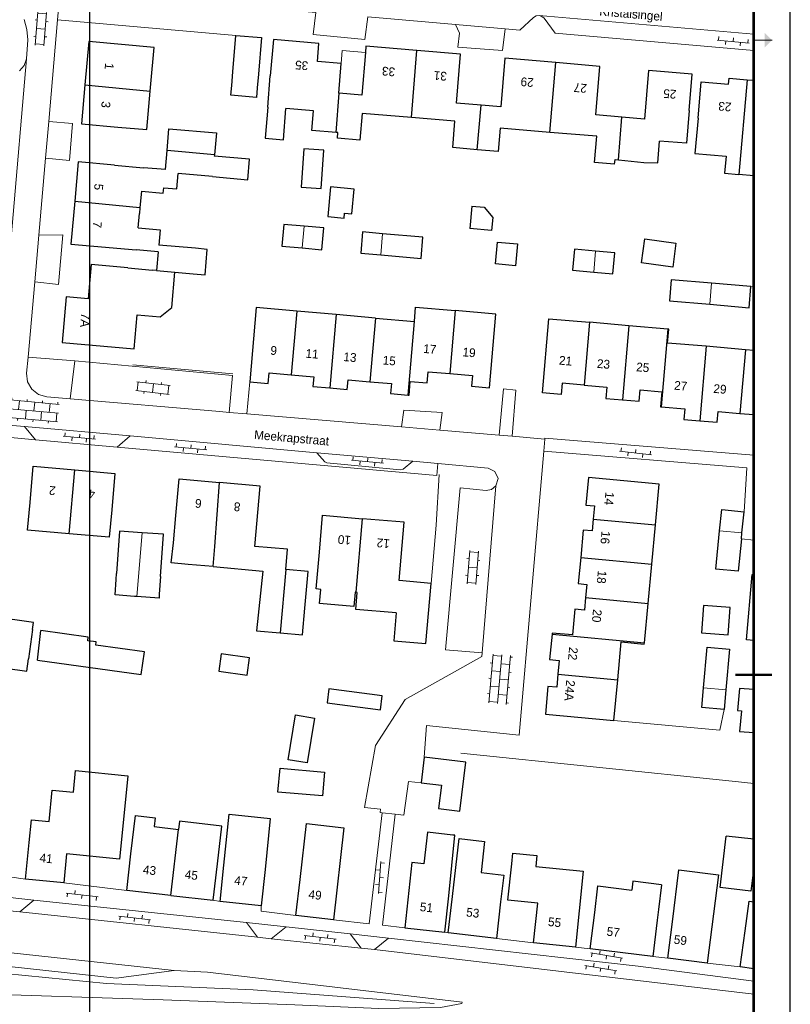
# Model space of a CAD drawing. Extents: x -1000932 to 2054797, y 285738 to 764020.
# Tile 512 of 656: x 364569 to 469861, y 450966 to 585529. Entities that reach past the tile are written whole.
import ezdxf

# ---------------------------------------------------------------- set-up
doc = ezdxf.new("R2010")
doc.units = 0
doc.header["$MEASUREMENT"] = 0
doc.layers.add('04H', color=6, linetype='CONTINUOUS', plot=False)
for name, color, linetype, lineweight in [('B01', 1, 'CONTINUOUS', 30), ('B02', 1, 'CONTINUOUS', 30), ('B07', 1, 'CONTINUOUS', 30), ('B08', 1, 'CONTINUOUS', 0), ('B11', 1, 'CONTINUOUS', 30), ('B14', 1, 'CONTINUOUS', 30), ('B17', 7, 'CONTINUOUS', 0), ('S02', 7, 'CONTINUOUS', 0), ('T01', 84, 'CONTINUOUS', 0), ('T03', 84, 'CONTINUOUS', 0), ('T04', 84, 'CONTINUOUS', 0), ('T05', 84, 'CONTINUOUS', 0), ('T13', 84, 'CONTINUOUS', 0), ('T22', 7, 'CONTINUOUS', 0), ('V00', 7, 'CONTINUOUS', 0), ('X-XX-AL-TEKENBLAD-KADER-CENTERMARKERING-G', 7, 'CONTINUOUS', 30), ('X-XX-AL-TEKENBLAD-KADER-G', 7, 'CONTINUOUS', 30), ('X-XX-AL-TEKENBLAD-KADER-VOUWMARKERING-G', 7, 'CONTINUOUS', 13), ('Z02', 7, 'CONTINUOUS', 0), ('Z06', 7, 'CONTINUOUS', 0)]:
    doc.layers.add(name, color=color, linetype=linetype, lineweight=lineweight)
doc.styles.add('Style-INTL_ISO_EQUAL', font='INTL_ISO_EQUAL.shx')

# ---------------------------------------------------------------- blocks, each defined once
blk = doc.blocks.new('SAL-TEKENBLAD-A0-841×841-SO')
at = {"layer": 'X-XX-AL-TEKENBLAD-KADER-VOUWMARKERING-G', "ltscale": 0.5}
h = blk.add_hatch(color=256, dxfattribs=at)
h.paths.add_polyline_path([(-7, 592), (-7, 594), (-5, 594)], flags=16)
h.paths.add_polyline_path([(-7, 594), (-7, 596), (-5, 594)], flags=16)
at = {"layer": 'X-XX-AL-TEKENBLAD-KADER-CENTERMARKERING-G', "ltscale": 0.5, "const_width": 0.7, "flags": 128}
blk.add_lwpolyline([(-5, 420.5), (-15, 420.5)], dxfattribs=at)
at = {"layer": 'X-XX-AL-TEKENBLAD-KADER-G', "ltscale": 0.5}
blk.add_line((0, 0), (0, 841), dxfattribs=at)
at = {"layer": 'X-XX-AL-TEKENBLAD-KADER-G', "ltscale": 0.5, "const_width": 0.7, "flags": 128}
blk.add_lwpolyline([(-821, 10), (-10, 10), (-10, 831), (-821, 831), (-821, 10)], close=True, dxfattribs=at)
at = {"layer": 'X-XX-AL-TEKENBLAD-KADER-VOUWMARKERING-G', "ltscale": 0.5}
blk.add_line((-10, 594), (-5, 594), dxfattribs=at)
blk = doc.blocks.new('S026')
at = {"layer": 'S02', "color": 7, "linetype": 'Continuous', "lineweight": 0}
for p, q in [((-0.0004, 0), (0.4396, 0)), ((0.0196, 0.05), (0.0196, 0)), ((0.1196, 0), (0.1196, -0.05)), ((0.2196, 0.05), (0.2196, 0)), ((0.3196, 0), (0.3196, -0.05)), ((0.4196, 0.05), (0.4196, 0))]:
    blk.add_line(p, q, dxfattribs=at)
blk = doc.blocks.new('S022')
at = {"layer": 'S02', "color": 7, "linetype": 'Continuous', "lineweight": 0}
for p, q in [((0.0308, -0.2299), (0.0308, 0.2301)), ((0.0308, 0.2101), (0.1508, 0.2101)), ((0.1508, -0.2299), (0.1508, 0.2301)), ((0.0008, 0.1151), (0.0308, 0.1151)), ((0.0308, 0.0001), (0.1508, 0.0001)), ((0.1508, 0.1051), (0.1808, 0.1051)), ((0.0008, -0.1147), (0.0308, -0.1147)), ((0.1508, -0.1047), (0.1808, -0.1047)), ((0.0308, -0.2099), (0.1508, -0.2099))]:
    blk.add_line(p, q, dxfattribs=at)
blk = doc.blocks.new('S024')
at = {"layer": 'S02', "color": 7, "linetype": 'Continuous', "lineweight": 0}
for p, q in [((0.125, 0.15), (0.125, 0.12)), ((0.335, 0.15), (0.335, 0.12)), ((0.545, 0.15), (0.545, 0.12)), ((0, 0.12), (0.67, 0.12)), ((0, 0), (0.67, 0)), ((0.02, 0.12), (0.02, 0)), ((0.125, 0), (0.125, -0.1198)), ((0.23, 0.12), (0.23, 0)), ((0.335, 0), (0.335, -0.1198)), ((0.44, 0.12), (0.44, 0)), ((0.545, 0), (0.545, -0.1198)), ((0.65, 0.12), (0.65, 0)), ((0, -0.1198), (0.67, -0.1198)), ((0.02, -0.1198), (0.02, -0.1498)), ((0.23, -0.1198), (0.23, -0.1498)), ((0.44, -0.1198), (0.44, -0.1498)), ((0.65, -0.1198), (0.65, -0.1498))]:
    blk.add_line(p, q, dxfattribs=at)

msp = doc.modelspace()

# ---------------------------------------------------------------- linework, layer by layer
at = {"layer": '04H', "linetype": 'Continuous'}
msp.add_lwpolyline([(225607.278, 649191.091), (374107.278, 649191.091), (374107.278, 439191.091), (225607.278, 439191.091)], close=True, dxfattribs=at)
at = {"layer": 'B01', "flags": 128}
for points in [[(408500.144, 579555.921), (405246.144, 579830.921), (405455.144, 582289.921), (399232.144, 582817.921), (398810.144, 577834.921)], [(382488.144, 576768.921), (382928.144, 581748.921), (373993.144, 582536.921), (373471.144, 576613.921)], [(418812.144, 581307.921), (411876.144, 581895.921), (411804.144, 581047.921)], [(411804.144, 581047.921), (411312.144, 575236.921), (408228.144, 575497.921)], [(427604.144, 573840.921), (424243.144, 574125.921), (424808.144, 580799.921), (418812.144, 581307.921)], [(437841.144, 579662.921), (430876.144, 580252.921), (430313.144, 573611.921), (427604.144, 573840.921)], [(408228.144, 575497.921), (408157.144, 575503.921), (408500.144, 579555.921)], [(446830.144, 572211.921), (443272.144, 572512.921), (443835.144, 579154.921), (437841.144, 579662.921)], [(398455.144, 573594.921), (398810.144, 577834.921)], [(456036.144, 573098.921), (456458.144, 578080.921), (450483.144, 578586.921), (449920.144, 571949.921), (446830.144, 572211.921)], [(457258.144, 572067.921), (457700.144, 577048.921), (461416.144, 576718.921), (461489.144, 577545.921), (463968.144, 577325.921)], [(463968.144, 577325.921), (464860.572, 577246.594)], [(373471.144, 576613.921), (373001.144, 571289.921), (377982.144, 570848.921)], [(382399.144, 575750.921), (382488.144, 576768.921)], [(377982.144, 570848.921), (381941.144, 570500.921), (382399.144, 575750.921)], [(407802.144, 570121.921), (404478.144, 570400.921), (404702.144, 573069.921), (400949.144, 573384.921)], [(418092.144, 572164.921), (411357.144, 572725.921), (411053.144, 569077.921), (407985.144, 569333.921), (408049.144, 570100.921), (407802.144, 570121.921)], [(427057.144, 567763.921), (423731.144, 568040.921), (424033.144, 571669.921), (418092.144, 572164.921)], [(456036.144, 573098.921), (455661.144, 568640.921), (451992.144, 568945.921)], [(457258.144, 572067.921), (456837.144, 567244.921), (461082.144, 566870.921), (460879.144, 564562.921), (462820.144, 564391.921)], [(436993.144, 570123.921), (430207.144, 570687.921), (429944.144, 567523.921), (427057.144, 567763.921)], [(445859.144, 565785.921), (443107.144, 566014.921), (443404.144, 569590.921), (436993.144, 570123.921)], [(384473.144, 565044.921), (384701.144, 567637.921)], [(391177.144, 567066.921), (391161.144, 566889.921)], [(377538.144, 565653.921), (372557.144, 566088.921), (372090.144, 560740.921)], [(377538.144, 565653.921), (381478.144, 565305.921)], [(384473.144, 565044.921), (381478.144, 565305.921)], [(390914.144, 564078.921), (386217.144, 564492.921)], [(464860.572, 564212.613), (462820.144, 564391.921)], [(381198.144, 562094.921), (381005.144, 559880.921)], [(372090.144, 560740.921), (371574.144, 554838.921), (380497.144, 554058.921)], [(381005.144, 559880.921), (380932.144, 559038.921)], [(380763.144, 557101.921), (380932.144, 559038.921)], [(388575.144, 554288.921), (383595.144, 554734.921)], [(383511.144, 553795.921), (380497.144, 554058.921)], [(383511.144, 553795.921), (383282.144, 551238.921)], [(388262.144, 550792.921), (389889.144, 550644.921), (390199.144, 554144.921), (388575.144, 554288.921)], [(379329.144, 551627.921), (374350.144, 552086.921), (373914.144, 547364.921), (370923.144, 547652.921), (370353.144, 541423.921), (380205.144, 540530.921), (380628.144, 545206.921)], [(379329.144, 551627.921), (382711.144, 551307.921)], [(383282.144, 551238.921), (382711.144, 551307.921)], [(385780.144, 551014.921), (388262.144, 550792.921)], [(402434.144, 545690.921), (396869.144, 546174.921), (395994.144, 536044.921)], [(407799.144, 545223.921), (402434.144, 545690.921)], [(413164.144, 544756.921), (407799.144, 545223.921)], [(418504.144, 544291.921), (418671.144, 546232.921), (424062.144, 545766.921)], [(423320.144, 537171.921), (426445.144, 536901.921), (426319.144, 535439.921), (428758.144, 535228.921), (429627.144, 545285.921), (424062.144, 545766.921)], [(413164.144, 544756.921), (418504.144, 544291.921)], [(441683.144, 535592.921), (438672.144, 535850.921), (438542.144, 534323.921), (435988.144, 534542.921), (436855.144, 544660.921), (442419.144, 544177.921)], [(447784.144, 543711.921), (442419.144, 544177.921)], [(453149.144, 543245.921), (447784.144, 543711.921)], [(458353.144, 540892.921), (453091.144, 541343.921), (453253.144, 543236.921), (453149.144, 543245.921)], [(463718.144, 540432.921), (458353.144, 540892.921)], [(464860.572, 540334.999), (463718.144, 540432.921)], [(395994.144, 536044.921), (398510.144, 535827.921), (398634.144, 537262.921), (401682.144, 536999.921)], [(401682.144, 536999.921), (404745.144, 536734.921), (404629.144, 535397.921), (406932.144, 535198.921)], [(417660.144, 534233.921), (417781.144, 534223.921), (417943.144, 536093.921), (420256.144, 535893.921), (420388.144, 537425.921), (423320.144, 537171.921)], [(406932.144, 535198.921), (409334.144, 534990.921), (409449.144, 536314.921), (412412.144, 536058.921)], [(412412.144, 536058.921), (415361.144, 535803.921), (415243.144, 534443.921), (417660.144, 534233.921)], [(441683.144, 535592.921), (444793.144, 535326.921), (444660.144, 533773.921), (446916.144, 533579.921)], [(446916.144, 533579.921), (449206.144, 533383.921), (449339.144, 534935.921), (452300.144, 534681.921), (452124.144, 532620.921), (452238.144, 532610.921)], [(452238.144, 532610.921), (455439.144, 532336.921), (455315.144, 530893.921), (457480.144, 530707.921)], [(457480.144, 530707.921), (459864.144, 530503.921), (459990.144, 531973.921), (462971.144, 531717.921)], [(462971.144, 531717.921), (464860.572, 531556.128)], [(365979.144, 519528.921), (366415.144, 524507.921), (372101.144, 524009.921)], [(372101.144, 524009.921), (377580.144, 523529.921), (377144.144, 518548.921)], [(385919.144, 517778.921), (386355.144, 522757.921), (391891.144, 522273.921)], [(400928.144, 510370.921), (401172.144, 513159.921), (396699.144, 513550.921), (397420.144, 521789.921), (391891.144, 522273.921)], [(451424.144, 516489.921), (451940.144, 522062.921), (442276.144, 522951.921), (441928.144, 519186.921), (443105.144, 519077.921), (442938.144, 517276.921)], [(371339.144, 515281.921), (365653.144, 515780.921), (365979.144, 519528.921)], [(377144.144, 518548.921), (376813.144, 514800.921), (371339.144, 515281.921)], [(385595.144, 514050.921), (385919.144, 517778.921)], [(405523.144, 512778.921), (405961.144, 517808.921), (411394.144, 517335.921)], [(420773.144, 508488.921), (416410.144, 508868.921), (417104.144, 516838.921), (411394.144, 517335.921)], [(442938.144, 517276.921), (442788.144, 515657.921), (441576.144, 515769.921), (441228.144, 512020.921)], [(450927.144, 511122.921), (451424.144, 516489.921)], [(405083.144, 507724.921), (405523.144, 512778.921)], [(441228.144, 512020.921), (440898.144, 508457.921), (442064.144, 508349.921), (441897.144, 506544.921)], [(391006.144, 510776.921), (397790.144, 510182.921), (396933.144, 502006.921), (400171.144, 501723.921)], [(450429.144, 505754.921), (450927.144, 511122.921)], [(464860.572, 500679.633), (463853.144, 500771.921), (464671.144, 509689.921), (464860.572, 509672.565)], [(416025.144, 504447.921), (415693.144, 500639.921), (420056.144, 500259.921), (420773.144, 508488.921)], [(441897.144, 506544.921), (441740.144, 504846.921), (440406.144, 504970.921), (440079.144, 501440.921), (437314.144, 501696.921), (437301.144, 501556.921)], [(449932.144, 500386.921), (450429.144, 505754.921)], [(437301.144, 501556.921), (436980.144, 498089.921), (438291.144, 497967.921), (438115.144, 496067.921)], [(446275.144, 495311.921), (446754.144, 500485.921), (449914.144, 500192.921), (449932.144, 500386.921)], [(438115.144, 496067.921), (437952.144, 494307.921), (436743.144, 494419.921), (436391.144, 490612.921), (445759.144, 489745.921)], [(445759.144, 489745.921), (446275.144, 495311.921)], [(365880.144, 473058.921), (366199.144, 476179.921), (368585.144, 475937.921), (369021.144, 480235.921), (371905.144, 479942.921), (372209.144, 482932.921), (379354.144, 482205.921), (378700.144, 475759.921)], [(379774.144, 471508.921), (380378.144, 476772.921), (383081.144, 476461.921), (382943.144, 475259.921), (386261.144, 474878.921)], [(392472.144, 469988.921), (393189.144, 476936.921), (398809.144, 476356.921), (398092.144, 469408.921)], [(378700.144, 475759.921), (378195.144, 470785.921), (370982.144, 471518.921), (370579.144, 467559.921)], [(391592.144, 470148.921), (392187.144, 475313.921), (386388.144, 475981.921), (386261.144, 474878.921)], [(402881.144, 468045.921), (403756.144, 475672.921)], [(403756.144, 475672.921), (408869.144, 475088.921), (407432.144, 462524.921)], [(423762.144, 474098.921), (420275.144, 474478.921), (419808.144, 470170.921), (418145.144, 470350.921), (417178.144, 461417.921)], [(423202.144, 465788.921), (424003.144, 474074.921), (423762.144, 474098.921)], [(365374.144, 468088.921), (365880.144, 473058.921)], [(423712.144, 465708.921), (424637.144, 473619.921), (428098.144, 473213.921), (427599.144, 468965.921), (430711.144, 468600.921), (430282.144, 464948.921)], [(379200.144, 466540.921), (379774.144, 471508.921)], [(431791.144, 470156.921), (431941.144, 471629.921), (435234.144, 471294.921), (435083.144, 469811.921), (441541.144, 469154.921)], [(391015.144, 465176.921), (391592.144, 470148.921)], [(391961.144, 465017.921), (392472.144, 469988.921)], [(434795.144, 459358.921), (435345.144, 464770.921), (431285.144, 465182.921), (431791.144, 470156.921)], [(398092.144, 469408.921), (397582.144, 464439.921)], [(441541.144, 469154.921), (440992.144, 463758.921)], [(453742.144, 462238.921), (454635.144, 469352.921), (460030.144, 468656.921), (459143.144, 461568.921)], [(370579.144, 467559.921), (365374.144, 468088.921)], [(402316.144, 463109.921), (402881.144, 468045.921)], [(443132.144, 463508.921), (443573.144, 467136.921), (448194.144, 466574.921)], [(452280.144, 467316.921), (451869.144, 463930.921)], [(385238.144, 465843.921), (379200.144, 466540.921)], [(385238.144, 465843.921), (391015.144, 465176.921)], [(422669.144, 460823.921), (423202.144, 465788.921)], [(423132.144, 460747.921), (423712.144, 465708.921)], [(397582.144, 464439.921), (391961.144, 465017.921)], [(430282.144, 464948.921), (429701.144, 459979.921)], [(463679.144, 461029.921), (464217.144, 465077.921), (464860.572, 464992.92)], [(407432.144, 462524.921), (402316.144, 463109.921)], [(440992.144, 463758.921), (440489.144, 458779.921)], [(442531.144, 458547.921), (443132.144, 463508.921)], [(451869.144, 463930.921), (451692.144, 462468.921)], [(451692.144, 462468.921), (451092.144, 457510.921)], [(453121.144, 457277.921), (453742.144, 462238.921)], [(459143.144, 461568.921), (458521.144, 456600.921)], [(417178.144, 461417.921), (422669.144, 460823.921)], [(429701.144, 459979.921), (423132.144, 460747.921)], [(463025.144, 456078.921), (463679.144, 461029.921)], [(440489.144, 458779.921), (434795.144, 459358.921)], [(451092.144, 457510.921), (442531.144, 458547.921)], [(458521.144, 456600.921), (453121.144, 457277.921)], [(464860.572, 455836.489), (463025.144, 456078.921)]]:
    msp.add_lwpolyline(points, dxfattribs=at)
at = {"layer": 'B02', "flags": 128}
for points in [[(393701.144, 578385.921), (394116.144, 583368.921)], [(394116.144, 583368.921), (397596.144, 583078.921), (397181.144, 578095.921)], [(393546.144, 576517.921), (393701.144, 578385.921)], [(397181.144, 578095.921), (397026.144, 576227.921)], [(384701.144, 567637.921), (384963.144, 570624.921), (391439.144, 570053.921), (391177.144, 567066.921)], [(426363.144, 560053.921), (426084.144, 556995.921)], [(400649.144, 557561.921), (400375.144, 554589.921), (403186.144, 554330.921)], [(403445.144, 557308.921), (400649.144, 557561.921)], [(403186.144, 554330.921), (405843.144, 554085.921), (406118.144, 557067.921), (403445.144, 557308.921)], [(411426.144, 556519.921), (411168.144, 553643.921), (413911.144, 553396.921)], [(414160.144, 556277.921), (411426.144, 556519.921)], [(413911.144, 553396.921), (419411.144, 552902.921), (419671.144, 555789.921), (414160.144, 556277.921)], [(432320.144, 551908.921), (429582.144, 552166.921), (429862.144, 555141.921), (432602.144, 554890.921), (432320.144, 551908.921)], [(440375.144, 554161.921), (440109.144, 551298.921), (443006.144, 551029.921)], [(443253.144, 553902.921), (440375.144, 554161.921)], [(443006.144, 551029.921), (445632.144, 550786.921), (445899.144, 553663.921), (443253.144, 553902.921)], [(453586.144, 549989.921), (453337.144, 547110.921), (458845.144, 546633.921)], [(459093.144, 549521.921), (453586.144, 549989.921)], [(458845.144, 546633.921), (464236.144, 546166.921), (464487.144, 549062.921)], [(464487.144, 549062.921), (459093.144, 549521.921)], [(460205.144, 515676.921), (460485.144, 518582.921), (463534.144, 518292.921)], [(463254.144, 515394.921), (463534.144, 518292.921)], [(381306.144, 515414.921), (378194.144, 515627.921), (377795.144, 509823.921)], [(383804.144, 509411.921), (384203.144, 515215.921), (381306.144, 515414.921)], [(463175.144, 514574.921), (462748.144, 510141.921), (459699.144, 510434.921), (460205.144, 515676.921)], [(463175.144, 514574.921), (463254.144, 515394.921)], [(403540.144, 505122.921), (403976.144, 510103.921), (400928.144, 510370.921)], [(377741.144, 509031.921), (377795.144, 509823.921)], [(383804.144, 509411.921), (383639.144, 507009.921)], [(400171.144, 501723.921), (403219.144, 501456.921), (403540.144, 505122.921)], [(458009.144, 494224.921), (458522.144, 499788.921), (461562.144, 499508.921), (461049.144, 493942.921)], [(457762.144, 491548.921), (458009.144, 494224.921)], [(461049.144, 493942.921), (460802.144, 491268.921)], [(460802.144, 491268.921), (457762.144, 491548.921)], [(463174.144, 491085.921), (462919.144, 488268.921), (464860.572, 488093.324)], [(419433.144, 481243.921), (422196.144, 480911.921), (421814.144, 477705.921), (424717.144, 477360.921), (425514.144, 484058.921), (419848.144, 484732.921)], [(419848.144, 484732.921), (419433.144, 481243.921)], [(399860.144, 479971.921), (400149.144, 483241.921), (406217.144, 482704.921), (405928.144, 479435.921), (399860.144, 479971.921)], [(464860.572, 469718.858), (464470.144, 466415.921), (460280.144, 466910.921), (461113.144, 473957.921)]]:
    msp.add_lwpolyline(points, dxfattribs=at)
at = {"layer": 'B07', "flags": 128}
for points in [[(418092.144, 572164.921), (418812.144, 581307.921)], [(436993.144, 570123.921), (437841.144, 579662.921)], [(463968.144, 577325.921), (462820.144, 564391.921)], [(373471.144, 576613.921), (382399.144, 575750.921)], [(407802.144, 570121.921), (408228.144, 575497.921)], [(427057.144, 567763.921), (427604.144, 573840.921)], [(446366.144, 566365.921), (446830.144, 572211.921)], [(391177.144, 567066.921), (384701.144, 567637.921)], [(372090.144, 560740.921), (381005.144, 559880.921)], [(383282.144, 551238.921), (385780.144, 551014.921)], [(402434.144, 545690.921), (401682.144, 536999.921)], [(407799.144, 545223.921), (406932.144, 535198.921)], [(424062.144, 545766.921), (423320.144, 537171.921)], [(413164.144, 544756.921), (412412.144, 536058.921)], [(417660.144, 534233.921), (418504.144, 544291.921)], [(442419.144, 544177.921), (441683.144, 535592.921)], [(447784.144, 543711.921), (446916.144, 533579.921)], [(453149.144, 543245.921), (452238.144, 532610.921)], [(458353.144, 540892.921), (457480.144, 530707.921)], [(463718.144, 540432.921), (462971.144, 531717.921)], [(371339.144, 515281.921), (372101.144, 524009.921)], [(391006.144, 510776.921), (391248.144, 513554.921), (391891.144, 522273.921)], [(410542.144, 507280.921), (411394.144, 517335.921)], [(442938.144, 517276.921), (451424.144, 516489.921)], [(441228.144, 512020.921), (450927.144, 511122.921)], [(400928.144, 510370.921), (400171.144, 501723.921)], [(441897.144, 506544.921), (450429.144, 505754.921)], [(437301.144, 501556.921), (449932.144, 500386.921)], [(438115.144, 496067.921), (446275.144, 495311.921)], [(385238.144, 465843.921), (386261.144, 474878.921)]]:
    msp.add_lwpolyline(points, dxfattribs=at)
at = {"layer": 'B08', "flags": 128}
for points in [[(403186.144, 554330.921), (403445.144, 557308.921)], [(413911.144, 553396.921), (414160.144, 556277.921)], [(443006.144, 551029.921), (443253.144, 553902.921)], [(458845.144, 546633.921), (459093.144, 549521.921)], [(381306.144, 515414.921), (380567.144, 506699.921)], [(460205.144, 515676.921), (463254.144, 515394.921)], [(458009.144, 494224.921), (461049.144, 493942.921)]]:
    msp.add_lwpolyline(points, dxfattribs=at)
at = {"layer": 'B11', "flags": 128}
for points in [[(398455.144, 573594.921), (398096.144, 569326.921), (400591.144, 569116.921), (400949.144, 573384.921)], [(446366.144, 566365.921), (449833.144, 566030.921), (451743.144, 565957.921), (451992.144, 568945.921)], [(390914.144, 564078.921), (395727.144, 563655.921), (395974.144, 566466.921), (391161.144, 566889.921)], [(445859.144, 565785.921), (445917.144, 566408.921), (446366.144, 566365.921)], [(381198.144, 562094.921), (384190.144, 561833.921), (384253.144, 562553.921), (386032.144, 562397.921), (386217.144, 564492.921)], [(380763.144, 557101.921), (383783.144, 556830.921), (383595.144, 554734.921)], [(380628.144, 545206.921), (383761.144, 544923.921), (385349.144, 546194.921), (385780.144, 551014.921)], [(387568.144, 511077.921), (385269.144, 511284.921), (385595.144, 514050.921)], [(391006.144, 510776.921), (387568.144, 511077.921)], [(410542.144, 507280.921), (410393.144, 507293.921), (410221.144, 505318.921), (405536.144, 505726.921), (405706.144, 507670.921), (405083.144, 507724.921)], [(416025.144, 504447.921), (410487.144, 504924.921), (410675.144, 507268.921), (410542.144, 507280.921)], [(452280.144, 467316.921), (448342.144, 467794.921), (448194.144, 466574.921)]]:
    msp.add_lwpolyline(points, dxfattribs=at)
at = {"layer": 'B14', "flags": 128}
for points in [[(397026.144, 576227.921), (396916.144, 574912.921), (393436.144, 575202.921), (393546.144, 576517.921)], [(406129.144, 567691.921), (403412.144, 567889.921), (403023.144, 562647.921), (405741.144, 562449.921), (406129.144, 567691.921)], [(406668.144, 558609.921), (408902.144, 558399.921), (408965.144, 559066.921), (409944.144, 558974.921), (410264.144, 562387.921), (407051.144, 562689.921), (406668.144, 558609.921)], [(426363.144, 560053.921), (428034.144, 559920.921), (429196.144, 558514.921), (429022.144, 556711.921), (426084.144, 556995.921)], [(449539.144, 552279.921), (449969.144, 555563.921), (454222.144, 555006.921), (453792.144, 551722.921), (449539.144, 552279.921)], [(380254.144, 506720.921), (377600.144, 506922.921), (377741.144, 509031.921)], [(380567.144, 506699.921), (380254.144, 506720.921)], [(383639.144, 507009.921), (383603.144, 506490.921), (380567.144, 506699.921)], [(457729.144, 501719.921), (461368.144, 501452.921), (461643.144, 505198.921), (458004.144, 505465.921), (457729.144, 501719.921)], [(366335.144, 502203.921), (366464.144, 503126.921), (360929.144, 503899.921), (360002.144, 497257.921)], [(366335.144, 502203.921), (365775.144, 498190.921)], [(367003.144, 498019.921), (381169.144, 496041.921), (381599.144, 499120.921), (374957.144, 500047.921), (375020.144, 500497.921), (373878.144, 500656.921), (373946.144, 501141.921), (367470.144, 502045.921)], [(367003.144, 498019.921), (367470.144, 502045.921)], [(360002.144, 497257.921), (365537.144, 496484.921), (365775.144, 498190.921)], [(395638.144, 495938.921), (395967.144, 498320.921), (392098.144, 498854.921), (391769.144, 496472.921), (395638.144, 495938.921)], [(414110.144, 493134.921), (406808.144, 494085.921), (406559.144, 492179.921), (413861.144, 491228.921), (414110.144, 493134.921)], [(464860.572, 493967.216), (462925.144, 494116.921), (462654.144, 491132.921), (463174.144, 491085.921)], [(402253.144, 490506.921), (404838.144, 490088.921), (403850.144, 483975.921), (401266.144, 484392.921), (402253.144, 490506.921)], [(464860.572, 473515.206), (461113.144, 473957.921)]]:
    msp.add_lwpolyline(points, dxfattribs=at)
at = {"layer": 'B17', "flags": 128}
msp.add_lwpolyline([(411804.144, 581047.921), (408649.144, 581315.921), (408500.144, 579555.921)], dxfattribs=at)
at = {"layer": 'T01', "flags": 128}
for points in [[(421467.144, 516458.921), (420773.144, 508488.921)], [(402316.144, 463109.921), (397572.144, 463708.921), (397582.144, 464439.921)]]:
    msp.add_lwpolyline(points, dxfattribs=at)
at = {"layer": 'T03', "flags": 128}
for points in [[(421467.144, 516458.921), (421862.144, 523361.921)], [(407432.144, 462524.921), (412330.144, 461968.921), (414095.144, 477140.921)]]:
    msp.add_lwpolyline(points, dxfattribs=at)
at = {"layer": 'T04', "flags": 128}
for points in [[(369754.144, 585505.921), (394116.144, 583368.921)], [(372088.144, 538892.921), (365712.144, 539396.921)]]:
    msp.add_lwpolyline(points, dxfattribs=at)
at = {"layer": 'T05', "flags": 128}
for points in [[(464860.572, 549031.425), (464487.144, 549062.921)], [(393678.144, 537107.921), (380009.144, 538364.921)], [(445759.144, 489745.921), (460227.144, 488446.921), (460802.144, 491268.921)], [(424829.144, 485307.921), (461920.144, 481469.921)], [(461920.144, 481469.921), (464860.572, 481155.668)], [(365374.144, 468088.921), (363190.144, 468373.921)], [(434795.144, 459358.921), (429701.144, 459979.921)], [(453121.144, 457277.921), (451092.144, 457510.921)]]:
    msp.add_lwpolyline(points, dxfattribs=at)
at = {"layer": 'T13', "flags": 128}
msp.add_lwpolyline([(421220.144, 451061.921), (396464.144, 452943.921), (376442.144, 453799.921), (356958.144, 455715.921), (337710.144, 458159.921)], dxfattribs=at)
at = {"layer": 'T22', "flags": 128}
for points in [[(411711.144, 582831.921), (404665.144, 583488.921)], [(430525.144, 581308.921), (424441.144, 581777.921)], [(371359.144, 566284.921), (371801.144, 571335.921)], [(369871.144, 549320.921), (370468.144, 556122.921)], [(430688.144, 535061.921), (432370.144, 534916.921)], [(422282.144, 531844.921), (417052.144, 532152.921)], [(430076.144, 528738.921), (431842.144, 528588.921)]]:
    msp.add_lwpolyline(points, dxfattribs=at)
at = {"layer": 'V00', "flags": 128}
for points in [[(405024.144, 586533.921), (370112.144, 589588.921), (369754.144, 585505.921)], [(365164.144, 585552.921), (365553.144, 584190.921), (365692.144, 582780.921)], [(368538.144, 571635.921), (369754.144, 585505.921)], [(405024.144, 586533.921), (404665.144, 583488.921)], [(412117.144, 585912.921), (411711.144, 582831.921)], [(412117.144, 585912.921), (424105.144, 584863.921)], [(430915.144, 584267.921), (432901.144, 584093.921), (434794.144, 585848.921), (435137.144, 586044.921), (435544.144, 586091.921)], [(464860.572, 583564.685), (435544.144, 586091.921)], [(464860.572, 581297.702), (437736.144, 583670.921), (436213.144, 585737.921), (435914.144, 585980.921), (435544.144, 586091.921)], [(424105.144, 584863.921), (430915.144, 584267.921)], [(424105.144, 584863.921), (424667.144, 583685.921), (424441.144, 581777.921)], [(430915.144, 584267.921), (430525.144, 581308.921)], [(365692.144, 582780.921), (365485.144, 580181.921)], [(359466.144, 534613.921), (361532.144, 534458.921), (365485.144, 580181.921)], [(365485.144, 580181.921), (365198.157, 579253.945), (364563.144, 578518.921)], [(368098.144, 566619.921), (368538.144, 571635.921)], [(368538.144, 571635.921), (371801.144, 571335.921)], [(367173.144, 556065.921), (368098.144, 566619.921)], [(368098.144, 566619.921), (371359.144, 566284.921)], [(366617.144, 549725.921), (367173.144, 556065.921)], [(367173.144, 556065.921), (370468.144, 556122.921)], [(365712.144, 539396.921), (366617.144, 549725.921)], [(366617.144, 549725.921), (369871.144, 549320.921)], [(365519.144, 537199.921), (365712.144, 539396.921)], [(371487.144, 533709.921), (372088.144, 538892.921)], [(372088.144, 538892.921), (393660.144, 536908.921), (393204.144, 531867.921)], [(368256.144, 533983.921), (367131.814, 534297.084), (366215.31, 535019.726), (365648.507, 536039.983), (365519.144, 537199.921)], [(395622.144, 531662.921), (395994.144, 536044.921)], [(430688.144, 535061.921), (430076.144, 528738.921)], [(432370.144, 534916.921), (431842.144, 528588.921)], [(371487.144, 533709.921), (368256.144, 533983.921)], [(371487.144, 533709.921), (391933.144, 531975.921)], [(391933.144, 531975.921), (393204.144, 531867.921)], [(393204.144, 531867.921), (395622.144, 531662.921)], [(395622.144, 531662.921), (416757.144, 529868.921)], [(416757.144, 529868.921), (417052.144, 532152.921)], [(421978.144, 529425.921), (422282.144, 531844.921)], [(366737.144, 528115.921), (362336.144, 528508.921), (362454.144, 530174.921)], [(362454.144, 530174.921), (365247.144, 529924.921)], [(365247.144, 529924.921), (379641.144, 528635.921)], [(365247.144, 529924.921), (366737.144, 528115.921)], [(416757.144, 529868.921), (421978.144, 529425.921)], [(421978.144, 529425.921), (430076.144, 528738.921)], [(377901.144, 527117.921), (366737.144, 528115.921)], [(379641.144, 528635.921), (377901.144, 527117.921)], [(405153.144, 526351.921), (379641.144, 528635.921)], [(431842.144, 528588.921), (436322.144, 528208.921)], [(436322.144, 528208.921), (436178.144, 526539.921)], [(436322.144, 528208.921), (436332.144, 528358.921), (464860.572, 525995.22)], [(421721.144, 524868.921), (421580.144, 523214.921), (377901.144, 527117.921)], [(418290.144, 525175.921), (416967.144, 524093.921), (416573.144, 524012.921), (406524.144, 524951.921), (406263.144, 525088.921), (405153.144, 526351.921)], [(405153.144, 526351.921), (418290.144, 525175.921)], [(436178.144, 526539.921), (432822.144, 487758.921), (420163.144, 489077.921), (419848.144, 484732.921)], [(463534.144, 518292.921), (463902.144, 524278.921), (436178.144, 526539.921)], [(418290.144, 525175.921), (421721.144, 524868.921)], [(428571.144, 524257.921), (421721.144, 524868.921)], [(429632.144, 521810.921), (429929.762, 522820.092), (429511.212, 523785.4), (428571.144, 524257.921)], [(428318.144, 521184.921), (424748.144, 521533.921), (422749.144, 499409.921), (427751.144, 498987.921)], [(427751.144, 498987.921), (429632.144, 521810.921)], [(429632.144, 521810.921), (429053.639, 521333.157), (428318.144, 521184.921)], [(464860.572, 514420.439), (463175.144, 514574.921)], [(427751.144, 498987.921), (427712.144, 498518.921), (417221.144, 492623.921), (413204.144, 486315.921), (411691.144, 477874.921), (413859.144, 477612.921), (413810.144, 477171.921), (414095.144, 477140.921)], [(419433.144, 481243.921), (417689.144, 481435.921), (417059.144, 476817.921), (415886.144, 476945.921)], [(415886.144, 476945.921), (414095.144, 477140.921)], [(417178.144, 461417.921), (414131.144, 461763.921), (415886.144, 476945.921)], [(379200.144, 466540.921), (370579.144, 467559.921)], [(361168.144, 465783.921), (366503.144, 465216.921)], [(366503.144, 465216.921), (364575.144, 463626.921)], [(366503.144, 465216.921), (395576.144, 462131.921)], [(391961.144, 465017.921), (391015.144, 465176.921)], [(364575.144, 463626.921), (362764.144, 463791.921)], [(397082.144, 460160.921), (364575.144, 463626.921)], [(324355.144, 462756.921), (332846.144, 459639.921), (356402.144, 456858.921), (377771.144, 454534.921), (385663.144, 455574.921)], [(324355.144, 462756.921), (341467.144, 460502.921), (352440.144, 459163.921), (385663.144, 455574.921)], [(395576.144, 462131.921), (400991.144, 461556.921)], [(397082.144, 460160.921), (395576.144, 462131.921)], [(400991.144, 461556.921), (398920.144, 459920.921)], [(409738.144, 460617.921), (400991.144, 461556.921)], [(409738.144, 460617.921), (414979.144, 460026.921)], [(411241.144, 458636.921), (409738.144, 460617.921)], [(422669.144, 460823.921), (423132.144, 460747.921)], [(398920.144, 459920.921), (397082.144, 460160.921)], [(411241.144, 458636.921), (398920.144, 459920.921)], [(414979.144, 460026.921), (413030.144, 458433.921)], [(464860.572, 454110.9), (449092.144, 456178.921), (414979.144, 460026.921)], [(413030.144, 458433.921), (411241.144, 458636.921)], [(464860.572, 452342.142), (413030.144, 458433.921)], [(442531.144, 458547.921), (440489.144, 458779.921)], [(463025.144, 456078.921), (458521.144, 456600.921)], [(337095.144, 453317.921), (337785.144, 453190.921), (342861.144, 452790.921), (356378.144, 452467.921), (384158.144, 451589.921), (402143.144, 450910.921), (413641.144, 450382.921), (422044.144, 450525.921), (424962.144, 451083.921), (425034.144, 451259.921), (390221.144, 455368.921), (385663.144, 455574.921)]]:
    msp.add_lwpolyline(points, dxfattribs=at)

# ---------------------------------------------------------------- block references
at = {"layer": 'S02'}
for name, p, xscale, yscale, zscale, rotation in [('S022', (366564.144, 584355.921), 10000, 10000, 10000, 355.3552783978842), ('S026', (459859.144, 582746.921), 10000, 10000, 10000, 354.4319759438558), ('S022', (382676.144, 534288.921), 10000, 10000, 10000, 83.22321716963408), ('S024', (369852.144, 531748.921), 10000, 10000, 10000, 174.7225939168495), ('S026', (370534.144, 528589.921), 10000, 10000, 10000, 354.7225939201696), ('S026', (385744.144, 527132.921), 10000, 10000, 10000, 354.7225939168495), ('S026', (446524.144, 526548.921), 10000, 10000, 10000, 353.5712522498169), ('S026', (409893.144, 525311.921), 10000, 10000, 10000, 354.7225939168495), ('S022', (425568.144, 510740.921), 10000, 10000, 10000, 355.2981916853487), ('S024', (429863.144, 492057.921), 10000, 10000, 10000, 85.06501407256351), ('S026', (413934.144, 470485.921), 9999.999999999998, 9999.999999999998, 9999.999999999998, 265.5265935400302), ('S026', (375272.144, 465643.921), 10000, 10000, 10000, 173.2801201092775), ('S026', (382458.144, 462502.921), 10000, 10000, 10000, 173.2801201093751), ('S026', (407802.144, 459848.921), 10000, 10000, 10000, 173.2801201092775), ('S026', (446933.144, 457257.921), 10000, 10000, 10000, 170.4999894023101), ('S026', (446143.144, 455563.921), 10000, 10000, 10000, 170.4999894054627)]:
    msp.add_blockref(name, p, dxfattribs=dict(at, xscale=xscale, yscale=yscale, zscale=zscale, rotation=rotation))
at = {"layer": 'X-XX-AL-TEKENBLAD-KADER-G', "ltscale": 0.5, "xscale": 500, "yscale": 500, "zscale": 500}
msp.add_blockref('SAL-TEKENBLAD-A0-841×841-SO', (469860.572, 285738.49), dxfattribs=at)

# ---------------------------------------------------------------- texts
at = {"layer": 'Z02', "style": 'Style-INTL_ISO_EQUAL'}
for s, rotation, p in [('1', 264.95083353, (376248.144, 579654.921)), ('35', 175.17923392, (404035.144, 579807.921)), ('33', 175.17923392, (415913.144, 578968.921)), ('31', 175.17923392, (422983.144, 578367.921)), ('29', 175.17923392, (434849.144, 577516.921)), ('27', 175.17923392, (442107.144, 576713.921)), ('25', 175.17923392, (454342.144, 575906.921)), ('3', 264.95083353, (375787.144, 574416.921)), ('23', 174.95083353, (461863.144, 574168.921)), ('5', 265.00791883, (374806.144, 563164.921)), ('7', 265.00791883, (374602.144, 558012.921)), ('7A', 265.00791884, (372991.144, 545497.921)), ('9', 355.06501407, (398779.144, 539759.921)), ('17', 355.06501408, (419669.144, 539996.921)), ('11', 355.06501408, (403584.144, 539344.921)), ('13', 355.06501407, (408761.144, 538883.921)), ('19', 355.06501407, (425034.144, 539532.921)), ('15', 355.06501407, (414126.144, 538419.921)), ('21', 355.12211914, (438218.144, 538398.921)), ('23', 355.12211914, (443396.144, 537955.921)), ('25', 355.12211914, (448761.144, 537494.921)), ('27', 355.12211914, (453950.144, 534973.921)), ('29', 355.12211914, (459318.144, 534540.921)), ('2', 175.00791883, (369524.144, 521725.921)), ('4', 175.00791883, (374907.144, 521254.921)), ('14', 264.72259392, (444609.144, 521023.921)), ('6', 175.00791883, (389473.144, 519975.921)), ('8', 175.00791883, (394772.144, 519511.921)), ('16', 264.72259392, (444079.144, 515692.921)), ('10', 175.00791883, (409872.144, 514958.921)), ('12', 175.00791883, (415185.144, 514496.921)), ('18', 264.72259392, (443579.144, 510290.921)), ('20', 264.72259392, (442919.144, 504996.921)), ('22', 264.72259392, (439652.144, 499826.921)), ('24A', 264.72259392, (439257.144, 495328.921)), ('41', 354.20389934, (367235.144, 470412.921)), ('43', 353.39396584, (381360.144, 468807.921)), ('45', 353.39396585, (387069.144, 468148.921)), ('47', 354.1469087, (393845.144, 467336.921)), ('49', 353.4574399, (403978.144, 465435.921)), ('51', 353.799029, (419197.144, 463713.921)), ('53', 353.33703637, (425527.144, 462984.921)), ('55', 354.20389935, (436710.144, 461676.921)), ('57', 353.10945168, (444714.144, 460360.921)), ('59', 352.87498365, (453886.144, 459259.921))]:
    msp.add_text(s, height=1200, rotation=rotation, dxfattribs=at).set_placement(p)
at = {"layer": 'Z06', "style": 'Style-INTL_ISO_EQUAL'}
for s, p in [('Kristalsingel', (443733.144, 586117.921)), ('Meekrapstraat', (396562.144, 528234.921))]:
    msp.add_text(s, height=1200, rotation=354.95083353, dxfattribs=at).set_placement(p)

doc.saveas('drawing.dxf')
